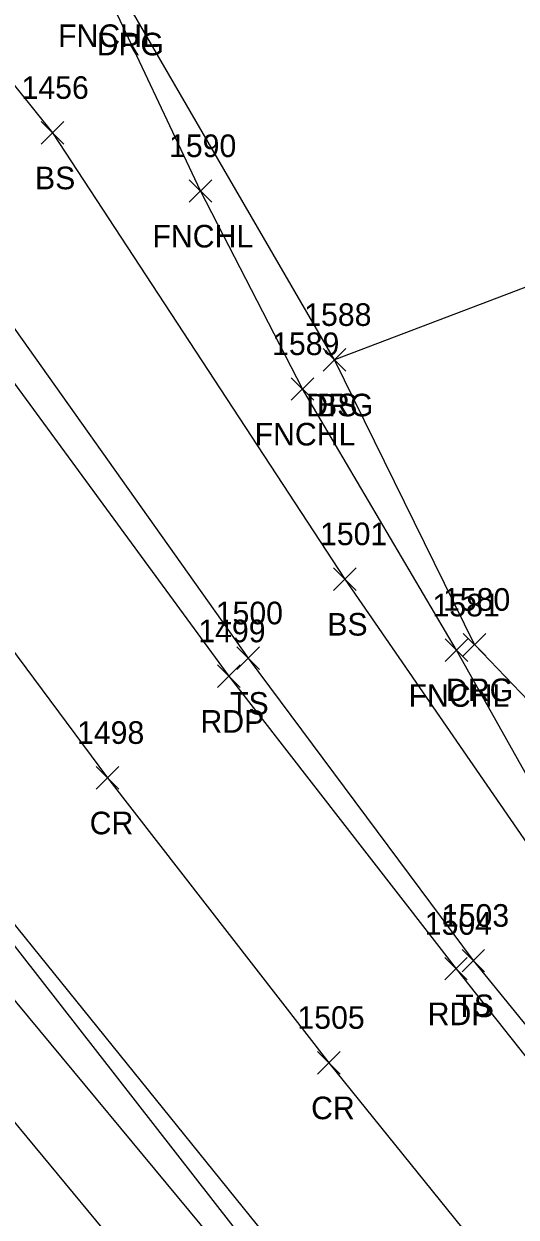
# Model space of a CAD drawing. Extents: x 1505656 to 1508446, y 700805 to 703031.
# Drawn here: x 1506345.6 to 1506389.2, y 702088 to 702193.6 of the extents above; entities that cross this region are included whole.
import ezdxf

# ---------------------------------------------------------------- set-up
doc = ezdxf.new("R2010")
doc.units = 0
for name, color, linetype in [('L_A', 7, 'Continuous'), ('L_I', 7, 'Continuous'), ('L_TIC', 7, 'Continuous'), ('LABL', 7, 'Continuous'), ('LELB', 7, 'Continuous'), ('LFNC', 7, 'Continuous'), ('P_A', 7, 'Continuous'), ('P_I', 7, 'Continuous'), ('P_TIC', 7, 'Continuous'), ('PET', 7, 'Continuous'), ('PRC', 7, 'Continuous'), ('R_A', 7, 'Continuous'), ('R_I', 7, 'Continuous'), ('R_TIC', 7, 'Continuous'), ('RDG', 7, 'Continuous'), ('RGR', 7, 'Continuous')]:
    doc.layers.add(name, color=color, linetype=linetype)

msp = doc.modelspace()

# ---------------------------------------------------------------- linework, layer by layer
at = {"layer": 'L_TIC'}
for points in [[(1506347.16, 702182.95), (1506349.16, 702184.95)], [(1506349.16, 702182.95), (1506347.16, 702184.95)], [(1506360.24, 702177.8), (1506362.24, 702179.8)], [(1506362.24, 702177.8), (1506360.24, 702179.8)], [(1506372.11, 702162.86), (1506374.11, 702164.86)], [(1506374.11, 702162.86), (1506372.11, 702164.86)], [(1506369.28, 702160.28), (1506371.28, 702162.28)], [(1506371.28, 702160.28), (1506369.28, 702162.28)], [(1506373.02, 702143.46), (1506375.02, 702145.46)], [(1506375.02, 702143.46), (1506373.02, 702145.46)], [(1506364.45, 702136.46), (1506366.45, 702138.46)], [(1506366.45, 702136.46), (1506364.45, 702138.46)], [(1506382.9, 702137.16), (1506384.9, 702139.16)], [(1506384.9, 702137.16), (1506382.9, 702139.16)], [(1506384.38, 702109.7), (1506386.38, 702111.7)], [(1506386.38, 702109.7), (1506384.38, 702111.7)]]:
    msp.add_lwpolyline(points, dxfattribs=at)
at = {"layer": 'LABL'}
msp.add_lwpolyline([(1506097.89, 702451.48), (1506119.33, 702422.59), (1506147.14, 702381.23), (1506170.74, 702339.27), (1506181.05, 702317.33), (1506195.31, 702300.85), (1506204.63, 702289.22), (1506217.94, 702268), (1506249.76, 702230.45), (1506275.61, 702192.02), (1506301.13, 702151.48), (1506333.13, 702110.45), (1506362.68, 702074.77), (1506393.24, 702036.24), (1506419.01, 702002.4), (1506440.79, 701985.8), (1506459.2, 701943.61), (1506474.51, 701912.21), (1506491.96, 701880.66), (1506505.67, 701860.23), (1506521.4, 701845.88), (1506529.18, 701832.12), (1506516.38, 701828.81), (1506501.09, 701827)], dxfattribs=at)
at = {"layer": 'LELB'}
for points in [[(1506136.16, 702495.92), (1506139.06, 702485.98), (1506162.22, 702449.9), (1506191.43, 702407.7), (1506214.6, 702372.19), (1506239.69, 702335.52), (1506257.04, 702310.4), (1506264.9, 702297.23), (1506293.72, 702260.69), (1506306.57, 702243.03), (1506315.16, 702227.11), (1506327.91, 702209.16), (1506338.97, 702195.32), (1506348.16, 702183.95), (1506374.02, 702144.46), (1506393.45, 702116.25), (1506420.01, 702089.68)], [(1506156.37, 702446.43), (1506184.16, 702403.93), (1506208.77, 702367.29), (1506232.27, 702331.6), (1506257.88, 702293.76), (1506284.65, 702254.18), (1506307.32, 702222.26), (1506327.16, 702194.17), (1506337.75, 702176.5), (1506365.45, 702137.46), (1506385.38, 702110.7), (1506412.37, 702077.53), (1506428.22, 702062.69), (1506438.31, 702049.85), (1506449, 702037.53), (1506458.55, 702033.77), (1506467.09, 702033.53), (1506475.87, 702037.86), (1506484.72, 702048.28), (1506486.52, 702060.25), (1506466.84, 702078.7), (1506445.77, 702095.89), (1506422.62, 702113.54), (1506407.81, 702126.82)], [(1506201.91, 702312.64), (1506228.69, 702274.02), (1506255.11, 702234.43), (1506278.21, 702201.23), (1506308.43, 702156.12), (1506338.79, 702114.37), (1506367.34, 702079.99), (1506400.02, 702040.53), (1506426.3, 702009.28), (1506443.26, 701988.04), (1506472.88, 701959.31), (1506500.82, 701931.78), (1506527.03, 701905.24), (1506552, 701883.98), (1506559.85, 701877.07), (1506564.8, 701867.88), (1506566.2, 701856.01), (1506560.04, 701843.77), (1506551.04, 701834.87), (1506537.77, 701828.44), (1506532.34, 701826.51)], [(1506419.54, 702155.3), (1506406.49, 702176.55), (1506373.11, 702163.86)]]:
    msp.add_lwpolyline(points, dxfattribs=at)
at = {"layer": 'LFNC'}
msp.add_lwpolyline([(1506404.78, 702128.8), (1506395.36, 702117.73), (1506383.9, 702138.16), (1506370.28, 702161.28), (1506361.24, 702178.8), (1506352.89, 702196.54), (1506359.41, 702213.98), (1506368.12, 702232.5), (1506396.58, 702269.17), (1506405.46, 702278.13), (1506422.05, 702293.03), (1506443.83, 702311.16), (1506467.22, 702329.6), (1506489.51, 702310.58), (1506505.88, 702295.55), (1506523.06, 702279.47), (1506548.22, 702255.09), (1506585.71, 702218.69), (1506600.72, 702203.5)], dxfattribs=at)
at = {"layer": 'P_TIC'}
for points in [[(1506362.75, 702134.87), (1506364.75, 702136.87)], [(1506364.75, 702134.87), (1506362.75, 702136.87)], [(1506352.01, 702125.88), (1506354.01, 702127.88)], [(1506354.01, 702125.88), (1506352.01, 702127.88)], [(1506382.85, 702108.99), (1506384.85, 702110.99)], [(1506384.85, 702108.99), (1506382.85, 702110.99)], [(1506371.6, 702100.67), (1506373.6, 702102.67)], [(1506373.6, 702100.67), (1506371.6, 702102.67)]]:
    msp.add_lwpolyline(points, dxfattribs=at)
at = {"layer": 'PET'}
for points in [[(1506206.75, 702365.83), (1506229.99, 702330.47), (1506255.88, 702291.81), (1506281.67, 702252.74), (1506303.79, 702220.03), (1506334.98, 702175.13), (1506363.75, 702135.87), (1506383.85, 702109.99), (1506410.96, 702075.76), (1506431.3, 702052.09), (1506450.65, 702029.2), (1506469.42, 702008.91), (1506504.12, 701976.85), (1506522.63, 701959.5), (1506561.3, 701928.76), (1506582.88, 701911.4)], [(1506206.19, 702315.61), (1506232.67, 702276.15), (1506258.72, 702236.99), (1506281.31, 702203.58), (1506312.12, 702158.4), (1506342.49, 702116.71), (1506370.71, 702081.78), (1506402.65, 702042.72), (1506430.06, 702011.73), (1506447.46, 701993.18), (1506476.85, 701962.38), (1506503.96, 701935.54), (1506531.72, 701909.61)]]:
    msp.add_lwpolyline(points, dxfattribs=at)
at = {"layer": 'PRC'}
msp.add_lwpolyline([(1506142.57, 702437.63), (1506170.3, 702395.03), (1506195.33, 702357.44), (1506218.4, 702322.54), (1506244.28, 702283.75), (1506270.3, 702244.37), (1506292.29, 702211.79), (1506323.24, 702166.95), (1506353.01, 702126.88), (1506372.6, 702101.67), (1506401.38, 702065.99), (1506421.32, 702042.83), (1506441.93, 702019.51), (1506492.04, 701967.72), (1506516.18, 701946.54), (1506548.2, 701918.65), (1506563.79, 701905.33), (1506579.68, 701887.67), (1506594.04, 701864.96), (1506598.48, 701853.29), (1506603.08, 701837.54)], dxfattribs=at)
at = {"layer": 'R_TIC'}
for points in [[(1506372.11, 702162.86), (1506374.11, 702164.86)], [(1506374.11, 702162.86), (1506372.11, 702164.86)], [(1506384.48, 702137.66), (1506386.48, 702139.66)], [(1506386.48, 702137.66), (1506384.48, 702139.66)]]:
    msp.add_lwpolyline(points, dxfattribs=at)
at = {"layer": 'RDG'}
msp.add_lwpolyline([(1506467.15, 702044.28), (1506454.96, 702052.84), (1506438.53, 702068.48), (1506420.01, 702089.68), (1506396.61, 702114.72), (1506407.81, 702126.82), (1506403.57, 702132.72), (1506397.01, 702126.65), (1506385.48, 702138.66), (1506373.11, 702163.86), (1506354.57, 702195.8), (1506363.45, 702213.22), (1506370.89, 702223.45), (1506376.82, 702230.29), (1506393.45, 702217), (1506418.82, 702248.86), (1506438.37, 702232.02), (1506443.53, 702227.34), (1506453.6, 702221.01), (1506468.75, 702213.14)], dxfattribs=at)
at = {"layer": 'RGR'}
msp.add_lwpolyline([(1506194.43, 702325.74), (1506204.07, 702314.52), (1506231.72, 702275.45), (1506257.86, 702236.54), (1506280.91, 702202.92), (1506311.02, 702157.69), (1506341.9, 702115.68), (1506369.2, 702080.67), (1506401.88, 702042.27), (1506429.34, 702011.2), (1506447.04, 701992.43), (1506475.96, 701961.85), (1506503.46, 701935), (1506530.82, 701909.19), (1506554.48, 701886.52), (1506561.68, 701878.56), (1506566.91, 701868.51), (1506568.01, 701855.17), (1506562.31, 701841.05), (1506554.99, 701832.49), (1506533.66, 701824.88)], dxfattribs=at)

# ---------------------------------------------------------------- texts
at = {"layer": 'L_A'}
for s, p in [('FNCHL', (1506348.64, 702191.54)), ('BS', (1506346.6, 702178.95)), ('FNCHL', (1506356.99, 702173.8)), ('BS', (1506371.55, 702158.86)), ('FNCHL', (1506366.03, 702156.28)), ('BS', (1506372.46, 702139.46)), ('FNCHL', (1506379.65, 702133.16)), ('TS', (1506363.86, 702132.46)), ('TS', (1506383.79, 702105.7))]:
    msp.add_text(s, height=2, dxfattribs=at).set_placement(p)
at = {"layer": 'L_I'}
for s, p in [('1456', (1506345.41, 702186.95)), ('1590', (1506358.46, 702181.8)), ('1588', (1506370.42, 702166.86)), ('1589', (1506367.58, 702164.28)), ('1501', (1506371.82, 702147.46)), ('1500', (1506362.59, 702140.46)), ('1581', (1506381.77, 702141.16)), ('1503', (1506382.6, 702113.7))]:
    msp.add_text(s, height=2, dxfattribs=at).set_placement(p)
at = {"layer": 'P_A'}
for s, p in [('RDP', (1506361.24, 702130.87)), ('CR', (1506351.44, 702121.88)), ('RDP', (1506381.34, 702104.99)), ('CR', (1506371.03, 702096.67))]:
    msp.add_text(s, height=2, dxfattribs=at).set_placement(p)
at = {"layer": 'P_I'}
for s, p in [('1499', (1506361.05, 702138.87)), ('1498', (1506350.32, 702129.88)), ('1504', (1506381.08, 702112.99)), ('1505', (1506369.82, 702104.67))]:
    msp.add_text(s, height=2, dxfattribs=at).set_placement(p)
at = {"layer": 'R_A'}
for p in [(1506352.06, 702190.8), (1506370.6, 702158.86), (1506382.96, 702133.66)]:
    msp.add_text('DRG', height=2, dxfattribs=at).set_placement(p)
at = {"layer": 'R_I'}
for s, p in [('1588', (1506370.42, 702166.86)), ('1580', (1506382.7, 702141.66))]:
    msp.add_text(s, height=2, dxfattribs=at).set_placement(p)

doc.saveas('drawing.dxf')
